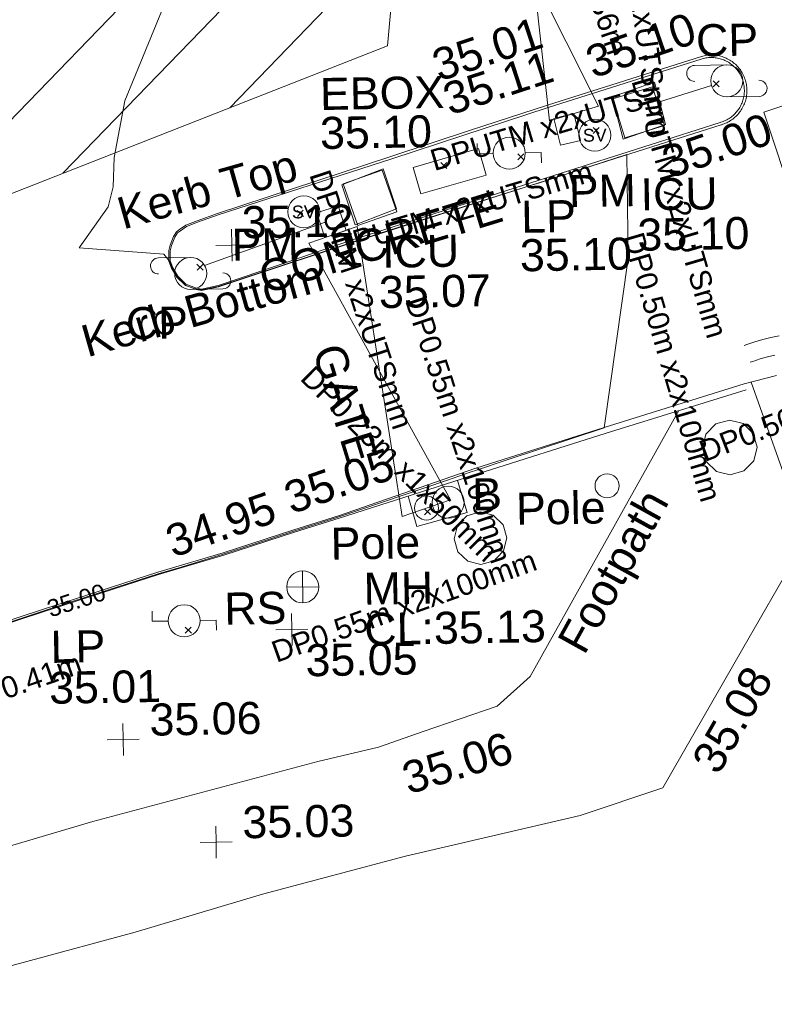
# Model space of a CAD drawing. Header units: millimetres. Extents: x -287732 to 520720, y -103372 to 287754.
# Tile 377 of 380: x 414136 to 422972, y 236933 to 248456. Entities that reach past the tile are written whole.
import ezdxf

# ---------------------------------------------------------------- set-up
doc = ezdxf.new("R2010")
doc.units = ezdxf.units.MM
for name, pattern in [('IMPORT-HIDDEN2 _3_', [4762.5, 3175, -1587.5]), ('IMPORT-UG_ELEC_LV-MV_QLB4 _2_', [3150, 1500, -300.0000000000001, 0, -700, 150, -300.0000000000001, 0, -200]), ('IMPORT-UG_ELEC_QLB2 _2_', [2500, 1500, -300.0000000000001, 0, -50, 150, -300.0000000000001, 0, -200]), ('IMPORT-UG_ELEC_STREET LIGHTING_QLB2 _2_', [2700, 1500, -300.0000000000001, 0, -250, 150, -300.0000000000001, 0, -200])]:
    doc.linetypes.add(name, pattern=pattern)
for name, color, linetype, lineweight, true_color in [('00_TOPO_FOOTPATH', 7, 'Continuous', 9, 0xa50000), ('00_TOPO_FURN_BOLLARD', 7, 'Continuous', 9, 0x666666), ('00_TOPO_FURN_LAMP_POST', 7, 'Continuous', 9, 0x666666), ('00_TOPO_FURN_POLE', 7, 'Continuous', 9, 0x666666), ('00_TOPO_FURN_POLE_CAMERA', 7, 'Continuous', 9, 0x666666), ('00_TOPO_FURN_SIGN', 7, 'Continuous', 9, 0x666666), ('00_TOPO_KERB_BOTTOM', 1, 'Continuous', 9, 0xff0000), ('00_TOPO_KERB_TOP', 7, 'Continuous', 9, 0xa500a5), ('00_TOPO_LEVEL_SPOT', 7, 'Continuous', 9, 0x666666), ('00_TOPO_SERV_MH', 7, 'Continuous', 9, 0x666666), ('00_TOPO_SERV_STOP_VALVE', 7, 'Continuous', 9, 0x666666), ('00_UAV_CONCRETE', 9, 'Continuous', 9, 0x808080), ('00_UAV_ESB_BOX', 240, 'Continuous', 9, 0xff003f), ('00_UAV_FOOTPATH', 7, 'Continuous', 9, 0xa50000), ('00_UAV_FURN_BOLLARD', 7, 'Continuous', 9, 0xff9f7f), ('00_UAV_FURN_LAMP_POST', 7, 'Continuous', 9, 0xa50000), ('00_UAV_FURN_POLE', 7, 'Continuous', 9, 0x666666), ('00_UAV_FURN_POLE_CAMERA', 7, 'Continuous', 9, 0x5200a5), ('00_UAV_GATE', 7, 'Continuous', 9, 0xa50000), ('00_UAV_KERB_BOTTOM', 1, 'Continuous', 9, 0xff0000), ('00_UAV_KERB_TOP', 7, 'Continuous', 9, 0xa500a5), ('00_UAV_PARKING_METER', 6, 'Continuous', 9, 0xff00ff), ('00_UAV_ROAD_MARKING_YELLOW_CONTINUOUS', 40, 'Continuous', 9, 0xffbf00), ('00_UAV_SERV_IC', 5, 'Continuous', 9, 0x0000ff), ('01_DTM_CONTOUR_MJR', 7, 'Continuous', 9, 0x7f3f00), ('01_DTM_CONTOUR_MJR_LABELS', 7, 'Continuous', 9, 0x7f3f00), ('12333-PUM-2D-U-0001-C01 - Rev2_REVIT IMPORT_dwg', 7, 'Continuous', 9, 0x767676), ('PUM-CHAMBER EXTENTS', 6, 'IMPORT-HIDDEN2 _3_', 9, 0xff00ff), ('PUM-ELECTRIC-LV-MV-QLB4', 1, 'IMPORT-UG_ELEC_LV-MV_QLB4 _2_', 9, 0xff0000), ('PUM-ELECTRIC-MH', 1, 'Continuous', 9, 0xff0000), ('PUM-ELECTRIC-QLB2', 1, 'IMPORT-UG_ELEC_QLB2 _2_', 9, 0xff0000), ('PUM-UNABLE TO SURVEY', 190, 'Continuous', 9, 0x7f00ff)]:
    doc.layers.add(name, color=color, linetype=linetype, lineweight=lineweight, true_color=true_color)
for name, color, linetype, lineweight in [('00_TOPO_SURVEY_TEXT', 7, 'Continuous', 9), ('00_UAV_ROAD_EDGE', 7, 'Continuous', 9), ('00_UAV_SURFACE', 7, 'Continuous', 9), ('GEN-TEXT', 7, 'Continuous', 9)]:
    doc.layers.add(name, color=color, linetype=linetype, lineweight=lineweight)
doc.styles.add('Arial_1', font='arial.ttf', dxfattribs={"height": 250})
doc.styles.add('Swis721 Lt BT', font='swissl.ttf', dxfattribs={"height": 399.9999999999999})
doc.styles.add('Swis721 Lt BT_1', font='swissl.ttf', dxfattribs={"height": 200})
doc.styles.add('Swis721 Lt BT_2', font='swissl.ttf', dxfattribs={"height": 375})

# ---------------------------------------------------------------- blocks, each defined once
blk = doc.blocks.new('12333-PUM-2D-U-0001-C01 - Rev2_REVIT IMPORT_dwg_MSL_Lamp_Post_SYM-2077199-Site Location Plan Proposed')
at = {"layer": '00_TOPO_FURN_LAMP_POST', "color": 254, "true_color": 0xcccccc, "flags": 128}
for points in [[(-500.1060478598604, 0), (-1000.212095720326, 0), (-1000.212095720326, 316.7338303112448)], [(500.1060478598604, 0), (1000.21209571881, 0), (1000.21209571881, -316.7338303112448)]]:
    blk.add_lwpolyline(points, dxfattribs=at)
at = {"layer": '00_TOPO_FURN_LAMP_POST', "color": 254, "true_color": 0xcccccc}
blk.add_circle((0, 0), 500.1060478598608, dxfattribs=at)
blk = doc.blocks.new('12333-PUM-2D-U-0001-C01 - Rev2_REVIT IMPORT_dwg_MSL_cctvPole_SYM-2077570-Site Location Plan Proposed')
at = {"layer": '00_TOPO_FURN_POLE_CAMERA', "color": 254, "true_color": 0xcccccc}
for p, q in [((0, 500.1082586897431), (-1000.216517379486, 500.1082586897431)), ((0, -500.1082586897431), (1000.21651737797, -500.1082586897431))]:
    blk.add_line(p, q, dxfattribs=at)
blk.add_circle((0, 0), 500.1082586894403, dxfattribs=at)
for centre, radius, start, end in [((-1000.216517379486, 250.0541293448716), 250.0541293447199, 89.99999999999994, 269.9999999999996), ((1000.21651737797, -250.0541293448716), 250.0541293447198, 269.9999999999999, 89.99999999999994)]:
    blk.add_arc(centre, radius, start, end, dxfattribs=at)
blk = doc.blocks.new('12333-PUM-2D-U-0001-C01 - Rev2_REVIT IMPORT_dwg_MSL_RoadSign_SYM-2077193-Site Location Plan Proposed')
at = {"layer": '00_TOPO_FURN_SIGN', "color": 254, "true_color": 0xcccccc}
for p, q in [((-0.2287617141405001, -500.0000000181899), (-0.2287617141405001, 499.9999999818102)), ((-500.2287617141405, 0), (499.7712382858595, 0))]:
    blk.add_line(p, q, dxfattribs=at)
blk.add_circle((-0.2287617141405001, 0), 500.0000000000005, dxfattribs=at)
blk = doc.blocks.new('12333-PUM-2D-U-0001-C01 - Rev2_REVIT IMPORT_dwg_MM-2077200-Site Location Plan Proposed')
at = {"layer": '00_TOPO_LEVEL_SPOT', "color": 254, "true_color": 0xcccccc, "flags": 128}
for points in [[(500.0000000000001, 0), (0, 0), (0, 500.0000000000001)], [(0, -500.0000000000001), (0, 0), (-500.0000000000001, 0)]]:
    blk.add_lwpolyline(points, dxfattribs=at)
blk = doc.blocks.new('12333-PUM-2D-U-0001-C01 - Rev2_REVIT IMPORT_dwg_MSL_Bollard_2-2077239-Site Location Plan Proposed')
at = {"layer": '00_TOPO_FURN_BOLLARD', "color": 254, "true_color": 0xcccccc}
blk.add_circle((0, 0), 62.50000000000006, dxfattribs=at)
blk = doc.blocks.new('12333-PUM-2D-U-0001-C01 - Rev2_REVIT IMPORT_dwg_MSL_Lamp_Post_SYM-2077240-Site Location Plan Proposed')
at = {"layer": '00_TOPO_FURN_LAMP_POST', "color": 254, "true_color": 0xcccccc, "flags": 128}
for points in [[(-500.1060478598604, 0), (-1000.212095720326, 0), (-1000.212095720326, 316.7338303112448)], [(500.1060478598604, 0), (1000.21209571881, 0), (1000.21209571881, -316.7338303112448)]]:
    blk.add_lwpolyline(points, dxfattribs=at)
at = {"layer": '00_TOPO_FURN_LAMP_POST', "color": 254, "true_color": 0xcccccc}
blk.add_circle((0, 0), 500.1060478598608, dxfattribs=at)
blk = doc.blocks.new('12333-PUM-2D-U-0001-C01 - Rev2_REVIT IMPORT_dwg_POLE_2-2077241-Site Location Plan Proposed')
at = {"layer": '00_TOPO_FURN_POLE', "color": 254, "true_color": 0xcccccc}
blk.add_circle((0, 0), 375.0000000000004, dxfattribs=at)
blk = doc.blocks.new('12333-PUM-2D-U-0001-C01 - Rev2_REVIT IMPORT_dwg_MSL_cctvPole_SYM-2077583-Site Location Plan Proposed')
at = {"layer": '00_TOPO_FURN_POLE_CAMERA', "color": 254, "true_color": 0xcccccc}
for p, q in [((0, 500.1082586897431), (-1000.216517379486, 500.1082586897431)), ((0, -500.1082586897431), (1000.21651737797, -500.1082586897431))]:
    blk.add_line(p, q, dxfattribs=at)
blk.add_circle((0, 0), 500.1082586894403, dxfattribs=at)
for centre, radius, start, end in [((-1000.216517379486, 250.0541293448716), 250.0541293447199, 89.99999999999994, 269.9999999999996), ((1000.21651737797, -250.0541293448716), 250.0541293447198, 269.9999999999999, 89.99999999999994)]:
    blk.add_arc(centre, radius, start, end, dxfattribs=at)
blk = doc.blocks.new('12333-PUM-2D-U-0001-C01 - Rev2_REVIT IMPORT_dwg__U87-2077617-Site Location Plan Proposed')
at = {"layer": '00_UAV_GATE', "color": 9, "true_color": 0xe1aaaa, "flags": 128}
blk.add_lwpolyline([(289.1467817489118, 79.96335788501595), (-289.1467817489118, -79.96335788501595), (-598.8532181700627, 3290.963357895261), (-1177.146781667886, 3131.036642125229)], close=True, dxfattribs=at)
blk = doc.blocks.new('12333-PUM-2D-U-0001-C01 - Rev2_REVIT IMPORT_dwg__U88-2077618-Site Location Plan Proposed')
at = {"layer": '00_UAV_GATE', "color": 9, "true_color": 0xe1aaaa, "flags": 128}
blk.add_lwpolyline([(-285.5500524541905, -91.98460492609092), (285.5500524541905, 91.98460492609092), (750.782234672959, -3309.096198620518), (1321.88233958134, -3125.126988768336)], close=True, dxfattribs=at)
blk = doc.blocks.new('12333-PUM-2D-U-0001-C01 - Rev2_REVIT IMPORT_dwg_MSL_Sluice_Valve_SYM-2077246-Site Location Plan Proposed')
at = {"layer": '00_TOPO_SERV_STOP_VALVE', "color": 254, "true_color": 0xcccccc}
blk.add_circle((0, 0), 500.0000000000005, dxfattribs=at)
at = {"layer": '00_TOPO_SERV_STOP_VALVE', "insert": (0, 198.9876086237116), "char_height": 399.9999999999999, "width": 785.1100955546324, "attachment_point": 2, "line_spacing_factor": 1.005061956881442, "style": 'Swis721 Lt BT'}
blk.add_mtext('SV', dxfattribs=at)
blk = doc.blocks.new('12333-PUM-2D-U-0001-C01 - Rev2_REVIT IMPORT_dwg_MGS62954_T2_Galway_ITM_3d_Rev1-2077680-Site Location Plan Proposed')
at = {"layer": '00_TOPO_FOOTPATH', "color": 254, "true_color": 0xcccccc, "flags": 128}
for points in [[(534297021.4795489, 725778339.8722007), (534297709.2764523, 725778480.8292096), (534299408.6306074, 725779393.0165879), (534300786.2578375, 725780360.7619811), (534302555.8441363, 725781558.5391822), (534303743.480469, 725782327.5348842), (534304553.6840102, 725782758.8485062), (534305448.478016, 725783115.2796993), (534306434.6692665, 725783526.0558968), (534307047.3185874, 725783725.943801), (534307835.0779874, 725783939.4647243), (534309255.269967, 725784240.7836926), (534310719.8268248, 725784520.6359346), (534312607.9868292, 725784948.7293061), (534314685.9958068, 725785556.5431223), (534317077.3572308, 725786170.451579), (534319134.97882, 725786684.730197), (534321061.416306, 725787216.9727131), (534323709.7154531, 725787870.974111), (534324419.4769755, 725788029.389533)], [(534324713.9773019, 725786748.4699049), (534323032.4899903, 725786329.633438), (534321534.8611599, 725785914.3324127), (534318981.00328, 725785270.5769163), (534316517.0236308, 725784614.9884186), (534313934.4676801, 725783975.9041574), (534310717.2964349, 725783197.7001816), (534309286.0157655, 725782850.1073678), (534308079.1636835, 725782486.5123072), (534307231.900962, 725782242.6441728), (534306385.9554071, 725781988.6289465), (534305592.7961867, 725781626.2916082), (534304142.9199177, 725780917.0807146), (534303504.066424, 725780489.3064806), (534301830.5255247, 725779349.408021), (534300252.3798042, 725778312.1452705), (534299245.5591296, 725777660.4133352), (534298241.7318382, 725777187.776227), (534297044.4853117, 725776723.7435865)]]:
    blk.add_lwpolyline(points, dxfattribs=at)
at = {"layer": '00_TOPO_KERB_BOTTOM', "color": 254, "true_color": 0xcccccc, "flags": 128}
for points in [[(534322959.8566175, 725793548.0019966), (534322643.9549976, 725793447.1637714), (534322443.6658952, 725793406.0127702), (534322378.6835396, 725793420.9248378), (534322251.6703871, 725793472.0104415), (534322155.315887, 725793568.8262101), (534322095.1836551, 725793673.4663407), (534322066.676532, 725793758.0577008), (534322067.3697224, 725793881.7336167), (534322083.078365, 725793944.7171283), (534322125.6536261, 725794043.1895854), (534322162.0543024, 725794097.3009542), (534322198.4106444, 725794125.2669257), (534322272.8579049, 725794174.2695634), (534322405.4616506, 725794224.1730024), (534322646.2387145, 725794306.6623033)], [(534324001.1872566, 725790743.6140188), (534323473.1316163, 725790586.8438064), (534322642.8919194, 725790332.026543), (534321874.7891905, 725790121.4497516), (534320514.6267564, 725789706.6061233), (534319044.2357788, 725789253.4918454)]]:
    blk.add_lwpolyline(points, dxfattribs=at)
at = {"layer": '00_TOPO_KERB_TOP', "color": 254, "true_color": 0xcccccc, "flags": 128}
for points in [[(534322954.8528932, 725793563.677447), (534322639.7855703, 725793463.1055357), (534322443.8589954, 725793422.8508507), (534322383.6241075, 725793436.6734755), (534322260.9479107, 725793486.0147245), (534322168.5048479, 725793578.9003308), (534322110.2586827, 725793680.2583904), (534322083.1463563, 725793760.7108635), (534322083.8130941, 725793879.667197), (534322098.7174023, 725793939.4257447), (534322140.1543601, 725794035.2654166), (534322174.2112758, 725794085.8926718), (534322207.9632554, 725794111.8553195), (534322280.3715277, 725794159.5158553), (534322411.0272292, 725794208.6861771), (534322651.5717372, 725794291.0958053)], [(534324008.4697162, 725790716.4497105), (534323480.5804521, 725790559.7288924), (534322649.9616884, 725790304.7952858), (534321881.8269362, 725790094.209715), (534320522.2301946, 725789679.5386205), (534319051.8449902, 725789226.4261215)]]:
    blk.add_lwpolyline(points, dxfattribs=at)
at = {"layer": '00_UAV_CONCRETE', "color": 254, "true_color": 0xcccccc, "flags": 128}
blk.add_lwpolyline([(534325399.5082092, 725791132.831464), (534325508.456, 725790755.3020002), (534324914.456, 725790600.3020002), (534324820.5067089, 725790959.5180286)], dxfattribs=at)
at = {"layer": '00_UAV_ESB_BOX', "color": 254, "true_color": 0xcccccc, "flags": 128}
blk.add_lwpolyline([(534324946.5355, 725794803.9030001), (534325713.5355, 725795010.9030001), (534325797.6641906, 725794699.1797839), (534325030.6641906, 725794492.1797839)], close=True, dxfattribs=at)
at = {"layer": '00_UAV_FOOTPATH', "color": 254, "true_color": 0xcccccc, "flags": 128}
for points in [[(534328006.509992, 725791904.5099454), (534326212.456, 725788824.3020003), (534325820.456, 725788484.302), (534324948.9317281, 725788201.3090005), (534324419.4769755, 725788029.389533)], [(534324713.977302, 725786748.4699049), (534326766.456, 725787187.3020003), (534327742.456, 725787495.302), (534328706.1655147, 725789106.4944514), (534329345.456, 725790175.3020002), (534331913.5902302, 725791007.3333732)]]:
    blk.add_lwpolyline(points, dxfattribs=at)
at = {"layer": '00_UAV_KERB_BOTTOM', "color": 254, "true_color": 0xcccccc, "flags": 128}
for points in [[(534322959.8566175, 725793548.0019966), (534324218.5355, 725793937.9030002), (534326327.5355, 725794570.9030002), (534327745.339603, 725794996.0535808), (534328558.5355002, 725795239.9030001), (534328564.2163739, 725795241.4459298), (534328579.8835322, 725795246.1537021), (534328595.3537854, 725795251.4729347), (534328610.6032797, 725795257.3954254), (534328625.608501, 725795263.9120426), (534328640.3463127, 725795271.0127382), (534328654.7939903, 725795278.6865628), (534328668.9292561, 725795286.9216844), (534328682.7303149, 725795295.705405), (534328696.1758861, 725795305.0241808), (534328709.245238, 725795314.8636428), (534328721.9182185, 725795325.2086191), (534328734.1752867, 725795336.0431585), (534328745.997543, 725795347.3505557), (534328757.3667586, 725795359.1133745), (534328768.2654029, 725795371.3134779), (534328778.6766706, 725795383.9320542), (534328788.5845089, 725795396.9496467), (534328797.9736402, 725795410.3461827), (534328806.8295875, 725795424.1010064), (534328815.1386949, 725795438.1929083), (534328822.8881512, 725795452.6001599), (534328830.0660068, 725795467.3005464), (534328836.661194, 725795482.2714003), (534328842.6635436, 725795497.4896386), (534328848.0638004, 725795512.9317949), (534328852.8536376, 725795528.5740592), (534328857.0256697, 725795544.3923119), (534328860.5734634, 725795560.3621625), (534328863.4915487, 725795576.4589866), (534328865.7754259, 725795592.6579642), (534328867.4215732, 725795608.9341177), (534328868.4274528, 725795625.2623502), (534328868.7915134, 725795641.6174848), (534328868.5131938, 725795657.9743032), (534328867.5929232, 725795674.3075842), (534328866.0321203, 725795690.5921433), (534328863.8331921, 725795706.8028708), (534328860.9995288, 725795722.9147708), (534328857.5355001, 725795738.9030001), (534328854.376468, 725795751.356877), (534328849.8009136, 725795767.0631583), (534328844.6122609, 725795782.577695), (534328838.8185108, 725795797.8765653), (534328832.4285966, 725795812.9361789), (534328825.4523712, 725795827.7333153), (534328817.9005912, 725795842.2451583), (534328809.7849013, 725795856.449332), (534328801.1178149, 725795870.3239341), (534328791.9126962, 725795883.8475711), (534328782.1837388, 725795896.9993907), (534328771.9459441, 725795909.7591138), (534328761.2150978, 725795922.1070653), (534328750.0077465, 725795934.0242064), (534328738.3411711, 725795945.4921608), (534328726.23336, 725795956.4932464), (534328713.7029832, 725795967.0105002), (534328700.7693616, 725795977.0277052), (534328687.4524375, 725795986.5294157), (534328673.7727448, 725795995.500981), (534328659.7513767, 725796003.928567), (534328645.4099533, 725796011.7991793), (534328630.7705875, 725796019.1006824), (534328615.8558526, 725796025.8218172), (534328600.688746, 725796031.9522204), (534328585.2926542, 725796037.4824396), (534328569.6913166, 725796042.4039475), (534328553.9087898, 725796046.7091556), (534328537.9694089, 725796050.3914251), (534328521.8977516, 725796053.4450786), (534328505.7185991, 725796055.865408), (534328489.4568985, 725796057.6486803), (534328473.1377242, 725796058.7921467), (534328456.7862387, 725796059.2940435), (534328440.4276556, 725796059.1535974), (534328424.0871982, 725796058.3710244), (534328407.7900623, 725796056.9475315), (534328391.5613769, 725796054.8853135), (534328375.4261658, 725796052.1875501), (534328359.4093078, 725796048.8584012), (534328343.5355, 725796044.9030001), (534326529.5355, 725795506.9030001), (534325624.5346622, 725795226.8538808), (534324687.5355001, 725794936.9030001), (534322646.2387145, 725794306.6623033)], [(534324001.1872566, 725790743.6140188), (534325619.3065, 725791271.694), (534327130.3064999, 725791721.6940001), (534328778.3065, 725792202.6940002)]]:
    blk.add_lwpolyline(points, dxfattribs=at)
at = {"layer": '00_UAV_KERB_TOP', "color": 254, "true_color": 0xcccccc, "flags": 128}
for points in [[(534322954.8528932, 725793563.677447), (534324209.7847619, 725793966.5986799), (534326318.911314, 725794599.6366634), (534327736.2151214, 725795024.6372232), (534328550.2940667, 725795268.751439), (534328555.9666907, 725795270.292128), (534328570.6860653, 725795274.7151039), (534328585.0420941, 725795279.6512256), (534328599.1932636, 725795285.1471571), (534328613.1177537, 725795291.1944236), (534328626.7940943, 725795297.7837007), (534328640.2011972, 725795304.9048285), (534328653.318389, 725795312.5468262), (534328666.1254448, 725795320.6979111), (534328678.6026168, 725795329.3455143), (534328690.7306658, 725795338.476302), (534328702.4908919, 725795348.0761952), (534328713.8651608, 725795358.1303917), (534328724.835935, 725795368.623388), (534328735.3862979, 725795379.5390058), (534328745.4999817, 725795390.8604131), (534328755.1613919, 725795402.570153), (534328764.3556311, 725795414.6501707), (534328773.0685228, 725795427.0818391), (534328781.286632, 725795439.8459897), (534328788.9972872, 725795452.9229412), (534328796.1885991, 725795466.2925297), (534328802.8494792, 725795479.93414), (534328808.9696567, 725795493.8267386), (534328814.5396951, 725795507.9489028), (534328819.5510055, 725795522.2788585), (534328823.995861, 725795536.7945095), (534328827.867408, 725795551.4734738), (534328831.1596767, 725795566.2931169), (534328833.8675908, 725795581.2305886), (534328835.9869746, 725795596.2628562), (534328837.5145605, 725795611.3667415), (534328838.4479929, 725795626.5189546), (534328838.7858326, 725795641.6961324), (534328838.5275586, 725795656.8748727), (534328837.6735692, 725795672.0317708), (534328836.2251812, 725795687.1434562), (534328834.1846278, 725795702.1866275), (534328831.5550552, 725795717.1380894), (534328828.3271285, 725795732.0365901), (534328825.4266985, 725795743.4709779), (534328821.1630055, 725795758.1067476), (534328816.3480586, 725795772.5038707), (534328810.9715958, 725795786.7008601), (534328805.0419066, 725795800.6758251), (534328798.5681346, 725795814.4072173), (534328791.5602615, 725795827.8738642), (534328784.0290933, 725795841.055001), (534328775.9862425, 725795853.9303031), (534328767.4441102, 725795866.4799184), (534328758.4158679, 725795878.6844957), (534328748.9154369, 725795890.5252162), (534328738.9574656, 725795901.9838233), (534328728.5573088, 725795913.0426478), (534328717.7310029, 725795923.6846381), (534328706.4952412, 725795933.8933852), (534328694.8673479, 725795943.6531478), (534328682.8652532, 725795952.9488767), (534328670.5074629, 725795961.7662394), (534328657.8130319, 725795970.0916394), (534328644.8015343, 725795977.9122398), (534328631.4930327, 725795985.2159818), (534328617.9080479, 725795991.9916037), (534328604.067527, 725795998.2286576), (534328589.9928111, 725796003.9175268), (534328575.7056023, 725796009.0494393), (534328561.2279304, 725796013.6164821), (534328546.5821193, 725796017.6116133), (534328531.7907512, 725796021.0286721), (534328516.8766336, 725796023.8623904), (534328501.862763, 725796026.1083989), (534328486.7722899, 725796027.7632333), (534328471.6284823, 725796028.824343), (534328456.4546911, 725796029.2900918), (534328441.2743132, 725796029.1597608), (534328426.1107554, 725796028.4335514), (534328410.987399, 725796027.1125836), (534328395.9275633, 725796025.1988943), (534328380.9544692, 725796022.6954337), (534328366.0912042, 725796019.6060624), (534328351.4312151, 725796015.953118), (534326538.2351474, 725795478.19155), (534325543.6413716, 725795170.4182318), (534324696.4039835, 725794908.2437956), (534322651.5717372, 725794291.0958053)], [(534324008.4697162, 725790716.4497105), (534325640.1587276, 725791204.8657644), (534327150.102856, 725791654.551309), (534328797.9190256, 725792135.4976547)]]:
    blk.add_lwpolyline(points, dxfattribs=at)
at = {"layer": '00_UAV_PARKING_METER', "color": 254, "true_color": 0xcccccc, "flags": 128}
for points in [[(534326603.5355, 725795348.9030001), (534326838.5355, 725795401.9030001), (534326909.7372885, 725795086.1969576), (534326674.7372884, 725795033.1969575)], [(534323807.5355001, 725794292.9030001), (534324061.5355, 725794369.9030001), (534324150.0115635, 725794078.0468948), (534323896.0115635, 725794001.0468947)]]:
    blk.add_lwpolyline(points, close=True, dxfattribs=at)
at = {"layer": '00_UAV_ROAD_EDGE', "color": 254, "true_color": 0xcccccc, "flags": 128}
blk.add_lwpolyline([(534328778.3065, 725792202.6940002), (534329158.3065, 725792294.6940001)], dxfattribs=at)
at = {"layer": '00_UAV_ROAD_MARKING_YELLOW_CONTINUOUS', "color": 254, "true_color": 0xcccccc, "flags": 128}
blk.add_lwpolyline([(534329060.7796369, 725795379.394353), (534333831.4795911, 725796874.7277136), (534336299.7796367, 725797648.394353), (534337016.6728506, 725795361.2238042), (534337001.2142405, 725795356.5058799), (534332219.3507983, 725793897.0946106), (534329762.3022036, 725793147.210292)], close=True, dxfattribs=at)
for points in [[(534328783.7796369, 725792651.3943529), (534328815.0724277, 725792662.2954544), (534328908.5269111, 725792691.9421313), (534329003.1408931, 725792717.6493354), (534329098.7483886, 725792739.3719676), (534329195.1816695, 725792757.0719186)], [(534329140.6101374, 725792535.4491888), (534329053.5053215, 725792515.6584197), (534328967.305663, 725792492.2374398), (534328880.7865735, 725792464.7908859), (534328852.2477739, 725792454.8491601)]]:
    blk.add_lwpolyline(points, dxfattribs=at)
at = {"layer": '00_UAV_SERV_IC', "color": 254, "true_color": 0xcccccc, "flags": 128}
for points in [[(534327297.5355001, 725795564.903), (534327762.5355, 725795699.9030001), (534327895.3949209, 725795242.276106), (534327430.3949209, 725795107.2761059)], [(534324743.5355001, 725794286.9030001), (534324284.5355, 725794134.9030001), (534324121.898674, 725794626.0234158), (534324580.898674, 725794778.0234158)]]:
    blk.add_lwpolyline(points, close=True, dxfattribs=at)
at = {"layer": '00_UAV_SURFACE', "color": 254, "true_color": 0xcccccc}
blk.add_line((534328856.9115573, 725792221.7246982), (534329524.0379341, 725790233.1594789), dxfattribs=at)
at = {"layer": '01_DTM_CONTOUR_MJR', "color": 254, "true_color": 0xcccccc, "flags": 128}
blk.add_lwpolyline([(534319131.1111112, 725789256.6666669), (534320518.0827609, 725789685.7517178), (534320913.76261, 725789808.5431762), (534320926.954343, 725789812.6369711), (534321876.8500991, 725790099.4497027), (534322148.1111112, 725790174.6666667), (534322644.0622711, 725790317.8131871), (534323008.5434657, 725790426.8019574), (534323475.6474104, 725790573.0577692), (534323797.7777778, 725790670), (534324004.4315246, 725790731.136951), (534324250.7554859, 725790807.2758623), (534325283.041289, 725791139.4284996), (534325550.7407408, 725791225.9259261), (534325626.4782611, 725791247.3260871), (534325974.5766909, 725791358.0647991), (534327130.0000001, 725791720.0000001), (534327445.8748918, 725793695.5184522), (534327450.0000001, 725794910.0000001), (534326422.5, 725794599.1666667), (534326328.9549763, 725794573.1350712), (534324655.445515, 725794076.8543048), (534324218.723757, 725793943.8287294), (534322960.0000001, 725793550.0000001), (534322640.0000001, 725793450.0000002), (534322430.0000002, 725793410), (534322380, 725793424.7326204), (534322255.909091, 725793468.6363636), (534322170.0000001, 725793560.0000002), (534322120.9312639, 725793646.4523282), (534322100, 725793686.0227274), (534322070.0000001, 725793760), (534322010.288114, 725793839.0724006), (534321020.0000001, 725793930.0000002), (534321366.252115, 725794406.1996883), (534321428.7593446, 725794636.8847039), (534321448.6162648, 725794983.0569727), (534321583.273838, 725795642.1787554), (534322420.0000001, 725797590.0000001)], dxfattribs=at)
for name, p in [('12333-PUM-2D-U-0001-C01 - Rev2_REVIT IMPORT_dwg__U87-2077617-Site Location Plan Proposed', (534326838.5355, 725795401.9030001)), ('12333-PUM-2D-U-0001-C01 - Rev2_REVIT IMPORT_dwg__U88-2077618-Site Location Plan Proposed', (534323993.558813, 725794030.6183048))]:
    blk.add_blockref(name, p)
for name, p, xscale, yscale, zscale in [('12333-PUM-2D-U-0001-C01 - Rev2_REVIT IMPORT_dwg_MSL_cctvPole_SYM-2077583-Site Location Plan Proposed', (534328635.5355, 725795752.903), 0.375, 0.375, 0.375), ('12333-PUM-2D-U-0001-C01 - Rev2_REVIT IMPORT_dwg_MSL_Sluice_Valve_SYM-2077246-Site Location Plan Proposed', (534327078.3064999, 725795144.694), 0.375, 0.375, 0.375), ('12333-PUM-2D-U-0001-C01 - Rev2_REVIT IMPORT_dwg_MSL_Lamp_Post_SYM-2077240-Site Location Plan Proposed', (534326073.5355, 725794950.9030002), 0.375, 0.375, 0.375), ('12333-PUM-2D-U-0001-C01 - Rev2_REVIT IMPORT_dwg_MSL_Sluice_Valve_SYM-2077246-Site Location Plan Proposed', (534323656.5355001, 725794306.903), 0.375, 0.375, 0.375), ('12333-PUM-2D-U-0001-C01 - Rev2_REVIT IMPORT_dwg_MM-2077200-Site Location Plan Proposed', (534322807.6418439, 725793930.883523), 0.375, 0.375, 0.375), ('12333-PUM-2D-U-0001-C01 - Rev2_REVIT IMPORT_dwg_MSL_cctvPole_SYM-2077570-Site Location Plan Proposed', (534322319.3534086, 725793609.6089654), 0.375, 0.375, 0.375), ('12333-PUM-2D-U-0001-C01 - Rev2_REVIT IMPORT_dwg_POLE_2-2077241-Site Location Plan Proposed', (534327150.456, 725791039.302), 0.375, 0.375, 0.375), ('12333-PUM-2D-U-0001-C01 - Rev2_REVIT IMPORT_dwg_MSL_Bollard_2-2077239-Site Location Plan Proposed', (534325286.5355001, 725790878.903), 3, 3, 3), ('12333-PUM-2D-U-0001-C01 - Rev2_REVIT IMPORT_dwg_POLE_2-2077241-Site Location Plan Proposed', (534325031.456, 725790816.3020002), 0.375, 0.375, 0.375), ('12333-PUM-2D-U-0001-C01 - Rev2_REVIT IMPORT_dwg_MSL_RoadSign_SYM-2077193-Site Location Plan Proposed', (534323566.5966495, 725789917.7960252), 0.375, 0.375, 0.375), ('12333-PUM-2D-U-0001-C01 - Rev2_REVIT IMPORT_dwg_MSL_Lamp_Post_SYM-2077199-Site Location Plan Proposed', (534322172.5632882, 725789546.6409614), 0.375, 0.375, 0.375), ('12333-PUM-2D-U-0001-C01 - Rev2_REVIT IMPORT_dwg_MM-2077200-Site Location Plan Proposed', (534323431.8477362, 725789422.8101524), 0.375, 0.375, 0.375), ('12333-PUM-2D-U-0001-C01 - Rev2_REVIT IMPORT_dwg_MM-2077200-Site Location Plan Proposed', (534321433.6002128, 725788169.9720223), 0.375, 0.375, 0.375), ('12333-PUM-2D-U-0001-C01 - Rev2_REVIT IMPORT_dwg_MM-2077200-Site Location Plan Proposed', (534322500, 725786950.0000001), 0.375, 0.375, 0.375)]:
    blk.add_blockref(name, p, dxfattribs=dict(xscale=xscale, yscale=yscale, zscale=zscale))
at = {"layer": '00_TOPO_FURN_LAMP_POST', "char_height": 375, "attachment_point": 1, "line_spacing_factor": 1.005061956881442, "style": 'Swis721 Lt BT_2'}
for s, insert, width in [('LP', (534320601.9503644, 725789454.9725575), 707.5855621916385), ('35.01', (534320577.1791723, 725788976.5171779), 1495.902363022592)]:
    blk.add_mtext(s, dxfattribs=dict(at, insert=insert, width=width))
at = {"layer": '00_TOPO_FURN_POLE_CAMERA', "insert": (534321549.9477332, 725793224.9359077), "char_height": 375, "width": 816.8101791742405, "attachment_point": 1, "line_spacing_factor": 1.005061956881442, "style": 'Swis721 Lt BT_2'}
blk.add_mtext('CP', dxfattribs=at)
at = {"layer": '00_TOPO_FURN_SIGN', "insert": (534322644.0817012, 725789866.9089596), "char_height": 375, "width": 783.5679044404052, "attachment_point": 1, "line_spacing_factor": 1.005061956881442, "style": 'Swis721 Lt BT_2'}
blk.add_mtext('RS', dxfattribs=at)
at = {"layer": '00_TOPO_KERB_BOTTOM', "color": 251, "true_color": 0x666666, "insert": (534321937.9428874, 725790640.667846), "char_height": 375, "width": 1495.902363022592, "attachment_point": 1, "rotation": 18.18575774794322, "line_spacing_factor": 1.005061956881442, "style": 'Swis721 Lt BT_2'}
blk.add_mtext('34.95', dxfattribs=at)
at = {"layer": '00_TOPO_KERB_TOP', "color": 251, "true_color": 0x666666, "insert": (534323332.641745, 725791125.706547), "char_height": 375, "width": 1495.902363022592, "attachment_point": 1, "rotation": 18.18575774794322, "line_spacing_factor": 1.005061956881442, "style": 'Swis721 Lt BT_2'}
blk.add_mtext('35.05', dxfattribs=at)
at = {"layer": '00_TOPO_LEVEL_SPOT', "char_height": 375, "width": 1495.902363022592, "attachment_point": 1, "line_spacing_factor": 1.005061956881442, "style": 'Swis721 Lt BT_2'}
for s, insert in [('35.12', (534322927.220321, 725794384.5193115)), ('35.05', (534323584.6269378, 725789245.8039224)), ('35.06', (534321745.9798623, 725788583.0655197)), ('35.03', (534322812.3798624, 725787363.0655197))]:
    blk.add_mtext(s, dxfattribs=dict(at, insert=insert))
at = {"layer": '00_TOPO_SERV_MH', "char_height": 375, "attachment_point": 1, "line_spacing_factor": 1.005061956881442, "style": 'Swis721 Lt BT_2'}
for s, insert, width in [('MH', (534324278.9918796, 725790071.6835519), 949.779278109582), ('CL:35.13', (534324278.9918796, 725789598.5903367), 2440.932744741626)]:
    blk.add_mtext(s, dxfattribs=dict(at, insert=insert, width=width))
at = {"layer": '00_TOPO_SURVEY_TEXT', "color": 251, "true_color": 0x666666, "insert": (534323082.5796482, 725793710.471569), "char_height": 375, "width": 3286.236302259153, "attachment_point": 1, "rotation": 16.051483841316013, "line_spacing_factor": 1.005061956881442, "style": 'Swis721 Lt BT_2'}
blk.add_mtext('CONCRETE', dxfattribs=at)
at = {"layer": '00_UAV_ESB_BOX', "color": 251, "true_color": 0x666666, "char_height": 375, "attachment_point": 1, "line_spacing_factor": 1.005061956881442, "style": 'Swis721 Lt BT_2'}
for s, insert, width in [('EBOX', (534323869.3615202, 725795869.3435619), 1619.373669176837), ('35.10', (534323861.8805954, 725795412.9691533), 1495.902363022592)]:
    blk.add_mtext(s, dxfattribs=dict(at, insert=insert, width=width))
at = {"layer": '00_UAV_FOOTPATH', "color": 251, "true_color": 0x666666, "char_height": 375, "attachment_point": 1, "line_spacing_factor": 1.005061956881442, "style": 'Swis721 Lt BT_2'}
for s, insert, width, rotation in [('Footpath', (534326524.0391733, 725789238.184377), 2436.183848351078, 60.044473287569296), ('35.08', (534328071.7334428, 725787812.2838587), 1495.902363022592, 59.114907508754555), ('35.06', (534324659.9022732, 725787827.2007533), 1495.902363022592, 15.974759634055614)]:
    blk.add_mtext(s, dxfattribs=dict(at, insert=insert, width=width, rotation=rotation))
at = {"layer": '00_UAV_FURN_BOLLARD', "color": 251, "true_color": 0x666666, "insert": (534325569.2938198, 725791153.1003501), "char_height": 375, "width": 398.9072968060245, "attachment_point": 1, "line_spacing_factor": 1.005061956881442, "style": 'Swis721 Lt BT_2'}
blk.add_mtext('B', dxfattribs=at)
at = {"layer": '00_UAV_FURN_LAMP_POST', "color": 251, "true_color": 0x666666, "char_height": 375, "attachment_point": 1, "line_spacing_factor": 1.005061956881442, "style": 'Swis721 Lt BT_2'}
for s, insert, width in [('LP', (534326199.7635508, 725794391.3349267), 707.5855621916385), ('35.10', (534326177.2200393, 725793940.7728283), 1495.902363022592)]:
    blk.add_mtext(s, dxfattribs=dict(at, insert=insert, width=width))
at = {"layer": '00_UAV_FURN_POLE', "char_height": 375, "width": 1191.972994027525, "attachment_point": 1, "line_spacing_factor": 1.005061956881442, "style": 'Swis721 Lt BT_2'}
for insert in [(534326079.4811611, 725790975.1957366), (534323901.8285523, 725790605.6419268)]:
    blk.add_mtext('Pole', dxfattribs=dict(at, insert=insert))
at = {"layer": '00_UAV_FURN_POLE_CAMERA', "color": 251, "true_color": 0x666666, "insert": (534328282.3648657, 725796419.4568156), "char_height": 375, "width": 816.8101791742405, "attachment_point": 1, "line_spacing_factor": 1.005061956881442, "style": 'Swis721 Lt BT_2'}
blk.add_mtext('CP', dxfattribs=at)
at = {"layer": '00_UAV_GATE', "color": 251, "true_color": 0x666666, "insert": (534324086.4204748, 725792789.8487389), "char_height": 375, "width": 1567.13580888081, "attachment_point": 1, "rotation": 286.2089333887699, "line_spacing_factor": 1.005061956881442, "style": 'Swis721 Lt BT_2'}
blk.add_mtext('GATE', dxfattribs=at)
at = {"layer": '00_UAV_KERB_BOTTOM', "color": 251, "true_color": 0x666666, "char_height": 375, "attachment_point": 1, "line_spacing_factor": 1.005061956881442, "style": 'Swis721 Lt BT_2'}
for s, insert, width, rotation in [('35.01', (534325155.8447306, 725796160.9962628), 1495.902363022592, 17.193784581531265), ('35.00', (534327824.5782282, 725794974.7399766), 1495.902363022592, 17.965811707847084), ('Kerb Bottom', (534320994.6296893, 725793009.5991371), 3414.456504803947, 14.82329032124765)]:
    blk.add_mtext(s, dxfattribs=dict(at, insert=insert, width=width, rotation=rotation))
at = {"layer": '00_UAV_KERB_TOP', "color": 251, "true_color": 0x666666, "char_height": 375, "attachment_point": 1, "line_spacing_factor": 1.005061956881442, "style": 'Swis721 Lt BT_2'}
for s, insert, width, rotation in [('35.10', (534326954.441619, 725796163.8941609), 1495.902363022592, 18.05566976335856), ('35.11', (534325274.6341675, 725795762.3916811), 1495.902363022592, 17.149221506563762), ('Kerb Top', (534321441.0820751, 725794497.949523), 2493.170605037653, 14.82329032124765)]:
    blk.add_mtext(s, dxfattribs=dict(at, insert=insert, width=width, rotation=rotation))
at = {"layer": '00_UAV_PARKING_METER', "color": 251, "true_color": 0x666666, "char_height": 375, "width": 888.0436250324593, "attachment_point": 1, "line_spacing_factor": 1.005061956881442, "style": 'Swis721 Lt BT_2'}
for insert in [(534326762.9521299, 725794681.4377356), (534322804.5372168, 725794122.8659436)]:
    blk.add_mtext('PM', dxfattribs=dict(at, insert=insert))
at = {"layer": '00_UAV_SERV_IC', "color": 251, "true_color": 0x666666, "char_height": 375, "attachment_point": 1, "line_spacing_factor": 1.005061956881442, "style": 'Swis721 Lt BT_2'}
for s, insert, width in [('ICU', (534327602.2266462, 725794628.221565), 1021.012723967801), ('35.10', (534327557.3984957, 725794157.8425641), 1495.902363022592), ('ICU', (534324564.1008714, 725794009.8601116), 1021.012723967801), ('35.07', (534324519.2727209, 725793539.4811108), 1495.902363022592)]:
    blk.add_mtext(s, dxfattribs=dict(at, insert=insert, width=width))
at = {"layer": '01_DTM_CONTOUR_MJR_LABELS', "color": 251, "true_color": 0x666666, "insert": (534320884.9935977, 725789903.7868692), "char_height": 200, "width": 797.8007824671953, "attachment_point": 2, "rotation": 16.80730245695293, "line_spacing_factor": 1.005061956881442, "style": 'Swis721 Lt BT_1'}
blk.add_mtext('35.00', dxfattribs=at)
blk = doc.blocks.new('12333-PUM-2D-U-0001-C01 - Rev2_REVIT IMPORT_dwg-1620468-Site Location Plan Proposed')
at = {"layer": 'PUM-CHAMBER EXTENTS', "true_color": 0xfff4d4}
h = blk.add_hatch(dxfattribs=at)
h.set_pattern_fill('FP_14', style=0, pattern_type=2)
h.set_pattern_definition([(45, (-533641079.65, -725615854.3560001), (-618.7184335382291, 618.7184335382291), [])])
h.paths.add_polyline_path([(548820.3501529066, 143595.6438214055), (598554.726548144, 155705.0015586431), (665880.3501528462, 173780.643821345), (683590.8699340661, 180379.6662089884), (684126.2921456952, 185226.5029211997), (699646.6566527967, 190872.8378213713), (682994.2837554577, 214259.006618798), (606101.125900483, 215601.1816816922), (611594.7356529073, 198837.6438862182), (620808.8827925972, 194892.6093451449), (622809.8820558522, 181730.4029184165), (546425.3200724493, 167969.8622055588), (546575.8377649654, 166438.0438213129), (546752.1501529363, 166438.0438213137), (546742.8316869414, 165904.1892620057), (546628.8411191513, 165898.6287465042), (546695.6373264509, 165218.8438213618), (546866.450152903, 165218.8438213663), (546857.1396212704, 164685.4438213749), (546748.0496346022, 164685.4438213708), (546816.1401362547, 163992.4868640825), (546980.7501529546, 163999.6438213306), (547018.8501529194, 163466.2438213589), (546868.4915593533, 163459.7064912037), (546935.2364494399, 162780.4438212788), (547056.9501529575, 162780.4438212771), (547056.9501529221, 162323.2438212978), (546980.161284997, 162323.2438212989), (547055.3756635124, 161557.7871773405), (547133.1501528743, 161561.2438213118), (547171.2501528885, 161104.0438213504), (547100.2641136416, 161100.9574718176), (547167.3480998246, 160418.2438213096), (547285.5501528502, 160418.2438213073), (547285.5501528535, 159884.8438213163), (547219.760407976, 159884.8438213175), (547286.6641069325, 159203.9649537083), (547399.8501529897, 159199.0438212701), (547361.7501529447, 158665.6438213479), (547339.5218446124, 158666.0318179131), (547526.6396990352, 156761.7336278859), (547552.2501529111, 156760.643821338), (547555.1797682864, 156471.2813758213), (547638.940920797, 155618.8442227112), (547666.5501529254, 155617.6438213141), (547669.1799035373, 155311.1021300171), (547744.1895742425, 154547.7287972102), (547818.950152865, 154550.8438213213), (547809.6327005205, 154017.0473339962), (547796.3901281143, 154016.4838202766), (547863.8113582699, 153330.3380382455), (547895.150152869, 153331.6438213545), (547933.250152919, 152798.2438212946), (547916.1638860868, 152797.5464226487), (547983.7334397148, 152109.8911528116), (548047.5501528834, 152112.4438213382), (548085.6501528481, 151579.0438213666), (548036.089714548, 151577.0614038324), (548096.0084987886, 150967.2680052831), (548123.7501529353, 150969.4438212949), (548161.8501529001, 150436.0438213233), (548148.3134199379, 150434.9608826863), (548720.0288378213, 144616.6137300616)])
h.paths.add_polyline_path([(507602.6006529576, 195456.4678212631), (521342.9320607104, 197371.1634294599), (539189.5091527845, 196672.9153214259), (560381.472544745, 200828.8192643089), (577694.2496529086, 209009.0883214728), (593948.7272522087, 215813.3025891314), (467151.1844916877, 218026.5619307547), (468398.9507812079, 211588.5258330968), (490993.6907402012, 198483.5081887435), (503467.5815323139, 197676.0129840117), (507337.4300206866, 195598.8028811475)])
at = {"layer": 'GEN-TEXT', "color": 253, "true_color": 0xaaaaaa}
for p, q in [((687394.9948138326, 179830.2884822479), (687465.7054919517, 179900.9991603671)), ((687465.7054919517, 179830.2884822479), (687394.9948138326, 179900.9991603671)), ((685980.3501529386, 179309.7884822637), (686051.060831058, 179380.4991603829)), ((686051.060831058, 179309.7884822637), (685980.3501529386, 179380.4991603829)), ((685094.0323137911, 179015.6438213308), (685164.7429919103, 179086.35449945)), ((685164.7429919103, 179015.6438213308), (685094.0323137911, 179086.35449945)), ((684189.0323137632, 178930.643821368), (684259.7429918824, 179001.3544994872)), ((684259.7429918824, 178930.643821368), (684189.0323137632, 179001.3544994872)), ((682500.3501529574, 178399.7884822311), (682571.0608310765, 178470.4991603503)), ((682571.0608310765, 178399.7884822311), (682500.3501529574, 178470.4991603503)), ((681314.9948138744, 177790.288482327), (681385.7054919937, 177860.9991604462)), ((681385.7054919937, 177790.288482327), (681314.9948138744, 177860.9991604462)), ((683926.9948138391, 174883.2884823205), (683997.7054919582, 174953.9991604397)), ((683997.7054919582, 174883.2884823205), (683926.9948138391, 174953.9991604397)), ((681103.414874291, 173546.6635564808), (681174.1255524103, 173617.3742346)), ((681174.1255524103, 173546.6635564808), (681103.414874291, 173617.3742346))]:
    blk.add_line(p, q, dxfattribs=at)
at = {"layer": 'PUM-ELECTRIC-LV-MV-QLB4', "color": 21, "true_color": 0xffaaaa}
for p, q in [((687374.9859470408, 179849.0819657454), (686764.9612445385, 179666.596895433)), ((681404.8550267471, 177844.1148655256), (683129.8271834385, 178428.687117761))]:
    blk.add_line(p, q, dxfattribs=at)
at = {"layer": 'PUM-ELECTRIC-MH', "color": 21, "true_color": 0xffaaaa, "flags": 128}
for points in [[(686827.3501528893, 179402.6438213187), (686328.3501529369, 179238.6438213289), (686211.3501528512, 179733.6438213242), (686710.3501529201, 179897.643821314)], [(683173.3501529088, 178288.6438213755), (683026.3501529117, 178761.6438213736), (683515.3501528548, 178940.6438213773), (683662.350152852, 178467.6438213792)], [(687836.8493741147, 175608.1438212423), (687793.8436330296, 175768.6434318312), (687676.3497635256, 175886.1373013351), (687628.9879252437, 175898.8278676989), (687515.8501529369, 175929.1430424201), (687355.3505423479, 175886.1373013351), (687237.856672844, 175768.6434318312), (687194.8509317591, 175608.1438212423), (687237.856672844, 175447.6442106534), (687355.3505423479, 175330.1503411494), (687402.7123805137, 175317.4597749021), (687515.8501529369, 175287.1446000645), (687676.3497635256, 175330.1503411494), (687793.8436330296, 175447.6442106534)], [(684886.9029080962, 174597.1438213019), (684845.6316646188, 174751.1701988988), (684732.8765304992, 174863.9253330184), (684578.8501529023, 174905.1965764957), (684424.8237753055, 174863.9253330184), (684392.4462082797, 174831.5477659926), (684312.0686411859, 174751.1701988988), (684270.7973977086, 174597.1438213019), (684312.0686411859, 174443.117443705), (684424.8237753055, 174330.3623095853), (684578.8501529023, 174289.0910661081), (684732.8765304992, 174330.3623095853), (684765.2540976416, 174362.7398767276), (684845.6316646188, 174443.117443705)]]:
    blk.add_lwpolyline(points, close=True, dxfattribs=at)
at = {"layer": 'PUM-UNABLE TO SURVEY', "color": 7, "true_color": 0xfff4d4, "flags": 128}
blk.add_lwpolyline([(548148.3134199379, 150434.9608826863), (548820.3501529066, 143595.6438214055), (598554.726548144, 155705.0015586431), (665880.3501528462, 173780.643821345), (683590.869934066, 180379.6662089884), (684126.2921456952, 185226.5029211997), (699646.6566527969, 190872.8378213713), (682994.2837554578, 214259.0066187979)], dxfattribs=at)
blk.add_blockref('12333-PUM-2D-U-0001-C01 - Rev2_REVIT IMPORT_dwg_MGS62954_T2_Galway_ITM_3d_Rev1-2077680-Site Location Plan Proposed', (-533641079.6498471, -725615854.3561786))
at = {"layer": 'PUM-ELECTRIC-QLB2', "char_height": 250, "attachment_point": 2, "line_spacing_factor": 0.9417779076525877, "style": 'Arial_1'}
for s, insert, width, rotation in [('DPUTM x2xUTSmm', (686701.2590751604, 180861.1740496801), 3767.787112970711, 276.660425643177), ('0.36m', (686265.8758460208, 180744.6526904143), 1160.025439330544, 287.45655813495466), ('DPUTM x2xUTSmm', (687097.2851660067, 178460.5697524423), 3767.787112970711, 285.412570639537), ('DPUTM x2xUTS', (685287.8785679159, 179488.8270746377), 3076.05690376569, 15.573515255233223), ('DPUTM x2xUTSmm', (683353.0989067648, 177451.2628648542), 3767.787112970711, 287.1838433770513), ('DPUTM x2xUTSmm', (684399.9598098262, 178573.0184427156), 3767.787112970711, 15.573515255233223), ('DP0.50m x2x100mm', (686977.879480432, 176594.1450228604), 3893.2779916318, 285.412570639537), ('DP0.55m x2x100mm', (684462.5138425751, 175909.4408015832), 3893.2779916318, 287.1838433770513), ('DP0.50m x1x100mm', (688663.092009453, 176236.2677465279), 3893.2779916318, 20.08899619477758), ('DP0.23m x1x50mm', (683735.9683788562, 175570.5954472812), 3660.660753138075, 314.261421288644), ('DP0.55m x2x100mm', (683629.4095088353, 173938.0141845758), 3893.2779916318, 18.619458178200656), ('0.41m', (679368.5943607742, 173195.7754789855), 1160.025439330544, 18.076810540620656)]:
    blk.add_mtext(s, dxfattribs=dict(at, insert=insert, width=width, rotation=rotation))

msp = doc.modelspace()

# ---------------------------------------------------------------- block references
at = {"layer": '12333-PUM-2D-U-0001-C01 - Rev2_REVIT IMPORT_dwg', "color": 254, "linetype": 'IMPORT-UG_ELEC_STREET LIGHTING_QLB2 _2_', "true_color": 0xffd4d4, "rotation": 0.9999999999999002}
msp.add_blockref('12333-PUM-2D-U-0001-C01 - Rev2_REVIT IMPORT_dwg-1620468-Site Location Plan Proposed', (-261895.0770586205, 55869.5817132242), dxfattribs=at)

doc.saveas('drawing.dxf')
